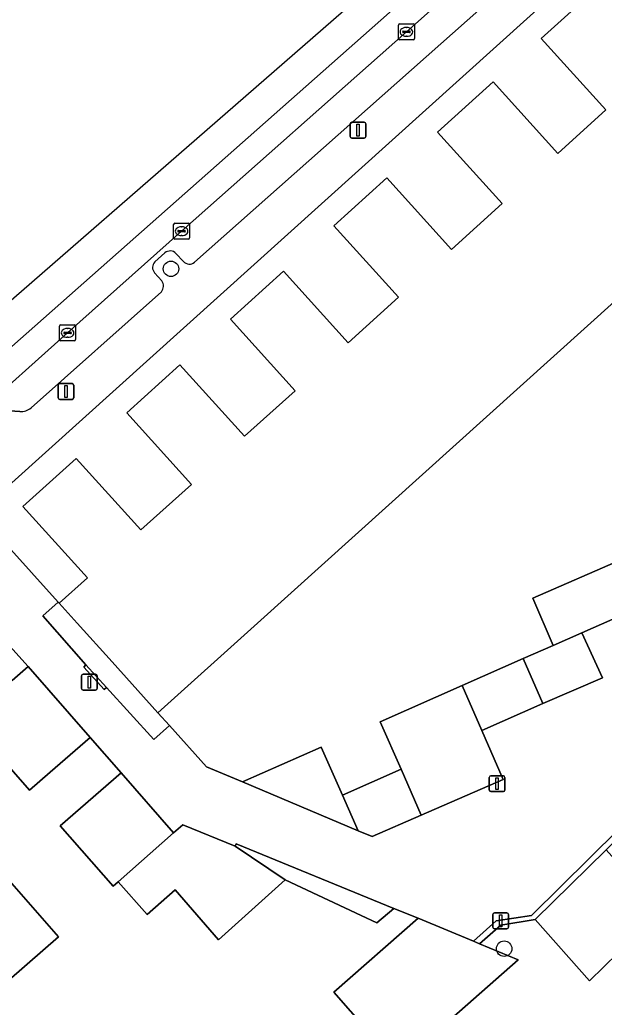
# Model space of a CAD drawing. Extents: x 162172 to 163187, y 382874 to 383685.
# Drawn here: x 162659.4 to 162696.4, y 383475.7 to 383538.2 of the extents above; entities that cross this region are included whole.
import ezdxf

# ---------------------------------------------------------------- set-up
doc = ezdxf.new("R2010")
doc.units = 0
for name, color, linetype in [('IMGEO_Boom', 7, 'Continuous'), ('IMGEO_Erf', 7, 'Continuous'), ('IMGEO_Hek', 7, 'Continuous'), ('IMGEO_Kolk', 7, 'Continuous'), ('IMGEO_Lichtmast', 7, 'Continuous'), ('IMGEO_Muur', 7, 'Continuous'), ('IMGEO_Pand', 7, 'Continuous'), ('IMGEO_Parkeervlak_open', 7, 'Continuous'), ('IMGEO_Rijbaan_lokaal_gesloten', 7, 'Continuous'), ('IMGEO_Rijbaan_lokaal_open', 7, 'Continuous'), ('IMGEO_Voetpad_open', 7, 'Continuous')]:
    doc.layers.add(name, color=color, linetype=linetype)

msp = doc.modelspace()

# ---------------------------------------------------------------- linework, layer by layer
at = {"layer": 'IMGEO_Boom'}
for centre in [(162668.997, 383522.437), (162690.075, 383479.376)]:
    msp.add_circle(centre, 0.489, dxfattribs=at)
at = {"layer": 'IMGEO_Erf'}
for points in [[(162717.92, 383562.116), (162656.774, 383506.961), (162661.864, 383501.332), (162661.931, 383501.258), (162663.708, 383502.858), (162659.629, 383507.393), (162663.005, 383510.428), (162667.097, 383505.904), (162670.287, 383508.788), (162666.195, 383513.312), (162669.563, 383516.358), (162673.655, 383511.834), (162676.844, 383514.717), (162672.752, 383519.241), (162676.119, 383522.286), (162680.211, 383517.762), (162683.393, 383520.639), (162679.301, 383525.163), (162682.654, 383528.195), (162686.746, 383523.671), (162689.958, 383526.575), (162685.866, 383531.099), (162689.381, 383534.278), (162693.473, 383529.754), (162696.515, 383532.504), (162692.423, 383537.028), (162695.797, 383540.079)], [(162707.707, 383529.967), (162674.468, 383500), (162668.172, 383494.324), (162668.898, 383493.517), (162671.25, 383490.904), (162673.523, 383489.943), (162678.506, 383492.143), (162679.846, 383489.108), (162683.552, 383490.746), (162682.226, 383493.751), (162687.42, 383496.045), (162691.287, 383497.752), (162693.171, 383498.584), (162691.884, 383501.572), (162697.614, 383504.079)], [(162700.004, 383481.767), (162695.467, 383477.337), (162692.034, 383481.232), (162689.877, 383480.871), (162688.527, 383479.685), (162690.96, 383478.676), (162683.374, 383471.983), (162679.298, 383476.633), (162684.626, 383481.302), (162683.104, 383481.93), (162682.016, 383481.008), (162681.032, 383481.481), (162676.214, 383483.738), (162671.998, 383479.932), (162669.255, 383483.096), (162667.49, 383481.534), (162665.651, 383483.611), (162665.336, 383483.334), (162661.991, 383487.169), (162665.835, 383490.523), (162663.881, 383492.762), (162661.355, 383490.558), (162660.037, 383489.408), (162656.842, 383493.071)], [(162658.195, 383484.349), (162661.872, 383480.131), (162657.717, 383476.509)]]:
    msp.add_lwpolyline(points, dxfattribs=at)
msp.add_lwpolyline([(162654.536, 383503.239), (162653.639, 383502.438), (162658.949, 383496.354), (162659.969, 383497.246)], close=True, dxfattribs=at)
at = {"layer": 'IMGEO_Hek'}
for points in [[(162676.214, 383483.738), (162682.016, 383481.008), (162683.104, 383481.93)], [(162683.104, 383481.93), (162684.626, 383481.302)], [(162688.527, 383479.685), (162689.877, 383480.871), (162692.034, 383481.232)]]:
    msp.add_lwpolyline(points, dxfattribs=at)
at = {"layer": 'IMGEO_Kolk'}
for p, q in [((162683.394, 383537.023), (162683.394, 383537.875)), ((162683.469, 383537.949), (162684.321, 383537.949)), ((162683.882, 383537.729), (162683.907, 383537.729)), ((162684.395, 383537.875), (162684.395, 383537.023)), ((162683.653, 383537.443), (162683.653, 383537.455)), ((162684.091, 383537.406), (162683.693, 383537.406)), ((162683.696, 383537.492), (162684.094, 383537.492)), ((162683.905, 383537.169), (162683.88, 383537.169)), ((162684.137, 383537.455), (162684.137, 383537.443)), ((162684.321, 383536.949), (162683.469, 383536.949)), ((162669.165, 383524.398), (162669.165, 383525.25)), ((162669.24, 383525.324), (162670.092, 383525.324)), ((162670.166, 383525.25), (162670.166, 383524.398)), ((162669.424, 383524.818), (162669.424, 383524.83)), ((162669.862, 383524.781), (162669.464, 383524.781)), ((162669.467, 383524.867), (162669.865, 383524.867)), ((162669.653, 383525.104), (162669.678, 383525.104)), ((162669.908, 383524.83), (162669.908, 383524.818)), ((162670.092, 383524.324), (162669.24, 383524.324)), ((162669.676, 383524.544), (162669.651, 383524.544)), ((162661.951, 383517.957), (162661.951, 383518.809)), ((162662.026, 383518.883), (162662.878, 383518.883)), ((162662.21, 383518.377), (162662.21, 383518.389)), ((162662.648, 383518.34), (162662.25, 383518.34)), ((162662.253, 383518.426), (162662.651, 383518.426)), ((162662.439, 383518.663), (162662.464, 383518.663)), ((162662.694, 383518.389), (162662.694, 383518.377)), ((162662.952, 383518.809), (162662.952, 383517.957)), ((162662.878, 383517.883), (162662.026, 383517.883)), ((162662.462, 383518.103), (162662.437, 383518.103))]:
    msp.add_line(p, q, dxfattribs=at)
for points in [[(162683.394, 383537.023), (162683.394, 383537.875)], [(162683.469, 383537.949), (162684.321, 383537.949)], [(162684.395, 383537.875), (162684.395, 383537.023)], [(162684.321, 383536.949), (162683.469, 383536.949)], [(162669.165, 383524.398), (162669.165, 383525.25)], [(162669.24, 383525.324), (162670.092, 383525.324)], [(162670.166, 383525.25), (162670.166, 383524.398)], [(162670.092, 383524.324), (162669.24, 383524.324)], [(162661.951, 383517.957), (162661.951, 383518.809)], [(162662.026, 383518.883), (162662.878, 383518.883)], [(162662.952, 383518.809), (162662.952, 383517.957)], [(162662.878, 383517.883), (162662.026, 383517.883)]]:
    msp.add_lwpolyline(points, dxfattribs=at)
for centre, radius, start, end in [((162683.471, 383537.873), 0.0765, 91.55205, 178.44795), ((162683.471, 383537.873), 0.0765, 91.55205, 178.44795), ((162684.319, 383537.873), 0.0765, 1.55205, 88.44795), ((162684.319, 383537.873), 0.0765, 1.55205, 88.44795), ((162683.693, 383537.452), 0.0403, 85.87752, 175.75265), ((162683.69, 383537.442), 0.0366, 178.93798, 274.71019), ((162684.094, 383537.449), 0.043, 264.86636, 352.45326), ((162684.098, 383537.454), 0.0386, 1.73085, 96.63898), ((162683.471, 383537.025), 0.0765, 181.55205, 268.44795), ((162683.471, 383537.025), 0.0765, 181.55205, 268.44795), ((162684.319, 383537.025), 0.0765, 271.55205, 358.44795), ((162684.319, 383537.025), 0.0765, 271.55205, 358.44795), ((162669.242, 383525.248), 0.0765, 91.55205, 178.44795), ((162669.242, 383525.248), 0.0765, 91.55205, 178.44795), ((162670.09, 383525.248), 0.0765, 1.55205, 88.44795), ((162670.09, 383525.248), 0.0765, 1.55205, 88.44795), ((162669.464, 383524.827), 0.0403, 85.87752, 175.75265), ((162669.461, 383524.817), 0.0366, 178.93798, 274.71019), ((162669.865, 383524.824), 0.043, 264.86636, 352.45326), ((162669.869, 383524.829), 0.0386, 1.73085, 96.63898), ((162669.242, 383524.4), 0.0765, 181.55205, 268.44795), ((162669.242, 383524.4), 0.0765, 181.55205, 268.44795), ((162670.09, 383524.4), 0.0765, 271.55205, 358.44795), ((162670.09, 383524.4), 0.0765, 271.55205, 358.44795), ((162662.028, 383518.807), 0.0765, 91.55205, 178.44795), ((162662.028, 383518.807), 0.0765, 91.55205, 178.44795), ((162662.25, 383518.386), 0.0403, 85.87752, 175.75265), ((162662.247, 383518.376), 0.0366, 178.93798, 274.71019), ((162662.651, 383518.383), 0.043, 264.86636, 352.45326), ((162662.655, 383518.388), 0.0386, 1.73085, 96.63898), ((162662.876, 383518.807), 0.0765, 1.55205, 88.44795), ((162662.876, 383518.807), 0.0765, 1.55205, 88.44795), ((162662.028, 383517.959), 0.0765, 181.55205, 268.44795), ((162662.028, 383517.959), 0.0765, 181.55205, 268.44795), ((162662.876, 383517.959), 0.0765, 271.55205, 358.44795), ((162662.876, 383517.959), 0.0765, 271.55205, 358.44795)]:
    msp.add_arc(centre, radius, start, end, dxfattribs=at)
for centre, major_axis, ratio, start_param, end_param in [((162683.881, 383537.449), (-0.387, 0.002), 0.722429, 4.712389, 7.853982), ((162683.906, 383537.449), (-0.39, 0.002), 0.717154, 1.570796, 4.712389), ((162669.652, 383524.824), (-0.387, 0.002), 0.722429, 4.712389, 7.853982), ((162669.677, 383524.824), (-0.39, 0.002), 0.717154, 1.570796, 4.712389), ((162662.438, 383518.383), (-0.387, 0.002), 0.722429, 4.712389, 7.853982), ((162662.463, 383518.383), (-0.39, 0.002), 0.717154, 1.570796, 4.712389)]:
    msp.add_ellipse(centre, major_axis=major_axis, ratio=ratio, start_param=start_param, end_param=end_param, dxfattribs=at)
at = {"layer": 'IMGEO_Lichtmast'}
for p, q in [((162680.334, 383530.822), (162680.334, 383531.622)), ((162680.334, 383531.622), (162680.334, 383530.822)), ((162680.434, 383531.722), (162681.224, 383531.722)), ((162681.224, 383531.722), (162680.434, 383531.722)), ((162681.324, 383531.622), (162681.324, 383530.822)), ((162681.324, 383530.822), (162681.324, 383531.622)), ((162681.224, 383530.722), (162680.434, 383530.722)), ((162680.434, 383530.722), (162681.224, 383530.722)), ((162661.855, 383514.269), (162661.855, 383515.069)), ((162661.855, 383515.069), (162661.855, 383514.269)), ((162661.955, 383515.169), (162662.745, 383515.169)), ((162662.745, 383515.169), (162661.955, 383515.169)), ((162662.845, 383515.069), (162662.845, 383514.269)), ((162662.845, 383514.269), (162662.845, 383515.069)), ((162662.745, 383514.169), (162661.955, 383514.169)), ((162661.955, 383514.169), (162662.745, 383514.169)), ((162663.334, 383495.86), (162663.334, 383496.66)), ((162663.334, 383496.66), (162663.334, 383495.86)), ((162663.434, 383496.76), (162664.224, 383496.76)), ((162664.224, 383496.76), (162663.434, 383496.76)), ((162664.324, 383496.66), (162664.324, 383495.86)), ((162664.324, 383495.86), (162664.324, 383496.66)), ((162664.224, 383495.76), (162663.434, 383495.76)), ((162663.434, 383495.76), (162664.224, 383495.76)), ((162689.138, 383489.426), (162689.138, 383490.226)), ((162689.138, 383490.226), (162689.138, 383489.426)), ((162689.238, 383490.326), (162690.028, 383490.326)), ((162690.028, 383490.326), (162689.238, 383490.326)), ((162690.128, 383490.226), (162690.128, 383489.426)), ((162690.128, 383489.426), (162690.128, 383490.226)), ((162690.028, 383489.326), (162689.238, 383489.326)), ((162689.238, 383489.326), (162690.028, 383489.326)), ((162689.36, 383480.744), (162689.36, 383481.544)), ((162689.36, 383481.544), (162689.36, 383480.744)), ((162689.46, 383481.644), (162690.25, 383481.644)), ((162690.25, 383481.644), (162689.46, 383481.644)), ((162690.35, 383481.544), (162690.35, 383480.744)), ((162690.35, 383480.744), (162690.35, 383481.544)), ((162690.25, 383480.644), (162689.46, 383480.644)), ((162689.46, 383480.644), (162690.25, 383480.644))]:
    msp.add_line(p, q, dxfattribs=at)
for points in [[(162680.754, 383531.597), (162680.904, 383531.597), (162680.904, 383530.847), (162680.754, 383530.847), (162680.754, 383531.597)], [(162662.275, 383515.044), (162662.425, 383515.044), (162662.425, 383514.294), (162662.275, 383514.294), (162662.275, 383515.044)], [(162663.754, 383496.635), (162663.904, 383496.635), (162663.904, 383495.885), (162663.754, 383495.885), (162663.754, 383496.635)], [(162689.558, 383490.201), (162689.708, 383490.201), (162689.708, 383489.451), (162689.558, 383489.451), (162689.558, 383490.201)], [(162689.78, 383481.519), (162689.93, 383481.519), (162689.93, 383480.769), (162689.78, 383480.769), (162689.78, 383481.519)]]:
    msp.add_lwpolyline(points, dxfattribs=at)
for centre, start, end in [((162680.434, 383531.622), 90, 180), ((162680.434, 383531.622), 90, 180), ((162681.224, 383531.622), 0, 90), ((162681.224, 383531.622), 360, 90), ((162680.434, 383530.822), 180, 270), ((162680.434, 383530.822), 180, 270), ((162681.224, 383530.822), 270, 0), ((162681.224, 383530.822), 270, 0), ((162661.955, 383515.069), 90, 180), ((162661.955, 383515.069), 90, 180), ((162662.745, 383515.069), 0, 90), ((162662.745, 383515.069), 360, 90), ((162661.955, 383514.269), 180, 270), ((162661.955, 383514.269), 180, 270), ((162662.745, 383514.269), 270, 0), ((162662.745, 383514.269), 270, 0), ((162663.434, 383496.66), 90, 180), ((162663.434, 383496.66), 90, 180), ((162664.224, 383496.66), 0, 90), ((162664.224, 383496.66), 360, 90), ((162663.434, 383495.86), 180, 270), ((162663.434, 383495.86), 180, 270), ((162664.224, 383495.86), 270, 0), ((162664.224, 383495.86), 270, 0), ((162689.238, 383490.226), 90, 180), ((162689.238, 383490.226), 90, 180), ((162690.028, 383490.226), 0, 90), ((162690.028, 383490.226), 360, 90), ((162689.238, 383489.426), 180, 270), ((162689.238, 383489.426), 180, 270), ((162690.028, 383489.426), 270, 0), ((162690.028, 383489.426), 270, 0), ((162689.46, 383481.544), 90, 180), ((162689.46, 383481.544), 90, 180), ((162690.25, 383481.544), 0, 90), ((162690.25, 383481.544), 360, 90), ((162689.46, 383480.744), 180, 270), ((162689.46, 383480.744), 180, 270), ((162690.25, 383480.744), 270, 0), ((162690.25, 383480.744), 270, 0)]:
    msp.add_arc(centre, 0.1, start, end, dxfattribs=at)
at = {"layer": 'IMGEO_Muur'}
msp.add_lwpolyline([(162663.619, 383497.364), (162663.481, 383497.212), (162664.774, 383495.784), (162664.922, 383495.919)], close=True, dxfattribs=at)
for points in [[(162668.898, 383493.517), (162668.172, 383494.324)], [(162673.523, 383489.943), (162671.25, 383490.904), (162668.898, 383493.517)]]:
    msp.add_lwpolyline(points, dxfattribs=at)
at = {"layer": 'IMGEO_Pand'}
msp.add_lwpolyline([(162695.797, 383540.079), (162692.423, 383537.028), (162696.515, 383532.504), (162693.473, 383529.754), (162689.381, 383534.278), (162685.866, 383531.099), (162689.958, 383526.575), (162686.746, 383523.671), (162682.654, 383528.195), (162679.301, 383525.163), (162683.393, 383520.639), (162680.211, 383517.762), (162676.119, 383522.286), (162672.752, 383519.241), (162676.844, 383514.717), (162673.655, 383511.834), (162669.563, 383516.358), (162666.195, 383513.312), (162670.287, 383508.788), (162667.097, 383505.904), (162663.005, 383510.428), (162659.629, 383507.393), (162663.708, 383502.858), (162661.931, 383501.258), (162663.063, 383500), (162665.276, 383497.542), (162668.172, 383494.324), (162674.468, 383500), (162707.707, 383529.967)], dxfattribs=at)
for points in [[(162698.908, 383501.117), (162697.614, 383504.079), (162691.884, 383501.572), (162693.171, 383498.584), (162694.986, 383499.385)], [(162663.881, 383492.762), (162659.969, 383497.246), (162658.949, 383496.354), (162653.639, 383502.438), (162650.868, 383500), (162648.121, 383497.513), (162651.409, 383493.746), (162652.015, 383493.051), (162654.071, 383490.653), (162656.842, 383493.071), (162660.037, 383489.408), (162661.355, 383490.558)], [(162694.986, 383499.385), (162693.171, 383498.584), (162691.287, 383497.752), (162692.534, 383494.898), (162696.291, 383496.539)], [(162691.287, 383497.752), (162687.42, 383496.045), (162688.66, 383493.206), (162692.534, 383494.898)], [(162688.66, 383493.206), (162687.42, 383496.045), (162682.226, 383493.751), (162683.552, 383490.746), (162684.836, 383487.838), (162690.016, 383490.101)], [(162679.846, 383489.108), (162678.506, 383492.143), (162673.523, 383489.943), (162680.843, 383486.85)], [(162665.835, 383490.523), (162661.991, 383487.169), (162665.336, 383483.334), (162665.651, 383483.611), (162669.166, 383486.706)], [(162684.836, 383487.838), (162683.552, 383490.746), (162679.846, 383489.108), (162680.843, 383486.85), (162681.723, 383486.478)], [(162673.052, 383485.881), (162669.745, 383487.227), (162669.166, 383486.706), (162665.651, 383483.611), (162667.49, 383481.534), (162669.255, 383483.096), (162671.998, 383479.932), (162676.214, 383483.738)], [(162658.195, 383484.349), (162656.526, 383486.262), (162654.198, 383484.143), (162652.413, 383482.587), (162654.039, 383480.726), (162654.898, 383479.74), (162657.482, 383476.778), (162657.717, 383476.509), (162661.872, 383480.131)], [(162698.304, 383483.658), (162696.527, 383485.64), (162692.034, 383481.232), (162695.467, 383477.337), (162700.004, 383481.767), (162698.237, 383483.593)], [(162688.137, 383479.847), (162684.626, 383481.302), (162679.298, 383476.633), (162683.374, 383471.983), (162690.96, 383478.676), (162688.527, 383479.685)]]:
    msp.add_lwpolyline(points, close=True, dxfattribs=at)
at = {"layer": 'IMGEO_Parkeervlak_open'}
for points in [[(162757.962, 383603.266), (162743.824, 383590.746), (162726.771, 383575.578), (162715.261, 383565.336), (162700.174, 383551.938), (162683.894, 383537.45), (162669.665, 383524.825), (162662.451, 383518.384), (162656.498, 383513.075)], [(162670.488, 383522.868), (162691.454, 383541.483)], [(162667.98, 383522.878), (162668.614, 383523.454)], [(162669.313, 383523.417), (162669.789, 383522.911)], [(162668.414, 383521.688), (162667.962, 383522.189)], [(162660.149, 383513.638), (162668.388, 383520.978)], [(162657.88, 383513.508), (162659.429, 383513.395)]]:
    msp.add_lwpolyline(points, dxfattribs=at)
for centre, radius, start, end in [((162668.943, 383523.053), 0.519, 44.58275, 129.35726), ((162668.314, 383522.525), 0.487, 133.41911, 223.58789), ((162670.158, 383523.208), 0.473, 218.78326, 314.17635), ((162667.95, 383521.35), 0.574, 319.67725, 36.12831), ((162659.466, 383514.474), 1.079, 268.03576, 309.26332)]:
    msp.add_arc(centre, radius, start, end, dxfattribs=at)
at = {"layer": 'IMGEO_Rijbaan_lokaal_gesloten'}
for points in [[(162575.926, 383440.306), (162578.565, 383444.116), (162582.633, 383450.258), (162596.824, 383462.654), (162637.568, 383498.615), (162689.014, 383544.186), (162734.284, 383584.449), (162759.283, 383606.749), (162778.679, 383623.816), (162796.954, 383640.261), (162813.125, 383654.021), (162813.712, 383654.475), (162813.538, 383654.666), (162810.667, 383652.751), (162760.193, 383608.758), (162655.931, 383517.885), (162648.311, 383511.243), (162639.616, 383503.665), (162572.318, 383443.713), (162533.593, 383410.347)], [(162683.894, 383537.45), (162700.174, 383551.938)], [(162689.014, 383544.186), (162637.568, 383498.615), (162596.824, 383462.654), (162582.633, 383450.258), (162578.565, 383444.116), (162575.926, 383440.306)], [(162585.019, 383449.856), (162585.781, 383450.507), (162588.626, 383453.022), (162598.123, 383461.269), (162598.255, 383461.384), (162614.155, 383475.391), (162615.975, 383477.014), (162617.489, 383478.368), (162626.6, 383486.485), (162632.297, 383491.567), (162641.761, 383500), (162645.338, 383503.187), (162647.727, 383505.29), (162649.319, 383506.701), (162654.592, 383511.399), (162656.498, 383513.075), (162662.451, 383518.384), (162669.665, 383524.825), (162683.894, 383537.45)]]:
    msp.add_lwpolyline(points, dxfattribs=at)
at = {"layer": 'IMGEO_Rijbaan_lokaal_open'}
for points in [[(162654.536, 383503.239), (162659.969, 383497.246), (162663.881, 383492.762), (162665.835, 383490.523), (162669.166, 383486.706), (162669.745, 383487.227), (162673.052, 383485.881), (162673.113, 383486.013), (162683.104, 383481.93), (162684.626, 383481.302), (162688.137, 383479.847), (162689.577, 383481.14), (162691.809, 383481.476), (162735.856, 383525.085)], [(162698.908, 383501.117), (162694.986, 383499.385), (162696.291, 383496.539), (162692.534, 383494.898), (162688.66, 383493.206), (162690.016, 383490.101), (162684.836, 383487.838), (162681.723, 383486.478), (162680.843, 383486.85), (162673.523, 383489.943), (162671.25, 383490.904), (162668.898, 383493.517), (162667.909, 383492.621), (162664.922, 383495.919), (162664.774, 383495.784), (162663.481, 383497.212), (162663.619, 383497.364), (162660.878, 383500.467), (162661.864, 383501.332), (162656.774, 383506.961)]]:
    msp.add_lwpolyline(points, dxfattribs=at)
at = {"layer": 'IMGEO_Voetpad_open'}
for points in [[(162787.472, 383580.054), (162787.269, 383580.28), (162769.966, 383559.316), (162735.856, 383525.085), (162691.809, 383481.476), (162689.577, 383481.14), (162688.137, 383479.847), (162688.527, 383479.685), (162689.877, 383480.871), (162692.034, 383481.232), (162696.527, 383485.64), (162699.363, 383488.421), (162700.494, 383489.544), (162736.009, 383524.817), (162770.189, 383559.114)], [(162668.172, 383494.324), (162665.276, 383497.542), (162663.063, 383500), (162661.931, 383501.258), (162661.864, 383501.332), (162660.878, 383500.467), (162663.619, 383497.364), (162664.922, 383495.919), (162667.909, 383492.621), (162668.898, 383493.517)], [(162673.113, 383486.013), (162673.052, 383485.881), (162676.214, 383483.738), (162681.032, 383481.481), (162682.016, 383481.008), (162683.104, 383481.93)]]:
    msp.add_lwpolyline(points, close=True, dxfattribs=at)
for points in [[(162637.917, 383488.576), (162642.853, 383492.883), (162647.485, 383496.925), (162648.121, 383497.513), (162650.868, 383500), (162653.639, 383502.438), (162654.536, 383503.239), (162654.741, 383503.421), (162654.016, 383504.244), (162656.674, 383506.643), (162656.571, 383506.778), (162656.774, 383506.961), (162717.92, 383562.116)], [(162691.454, 383541.483), (162670.488, 383522.868)], [(162668.614, 383523.454), (162667.98, 383522.878)], [(162669.789, 383522.911), (162669.313, 383523.417)], [(162667.962, 383522.189), (162668.414, 383521.688)], [(162668.388, 383520.978), (162660.149, 383513.638)], [(162659.429, 383513.395), (162657.88, 383513.508)]]:
    msp.add_lwpolyline(points, dxfattribs=at)
for centre, radius, start, end in [((162668.943, 383523.053), 0.519, 44.58275, 129.35726), ((162668.314, 383522.525), 0.487, 133.41911, 223.58789), ((162670.158, 383523.208), 0.473, 218.78326, 314.17635), ((162667.95, 383521.35), 0.574, 319.67725, 36.12831), ((162659.466, 383514.474), 1.079, 268.03576, 309.26332)]:
    msp.add_arc(centre, radius, start, end, dxfattribs=at)

doc.saveas('drawing.dxf')
